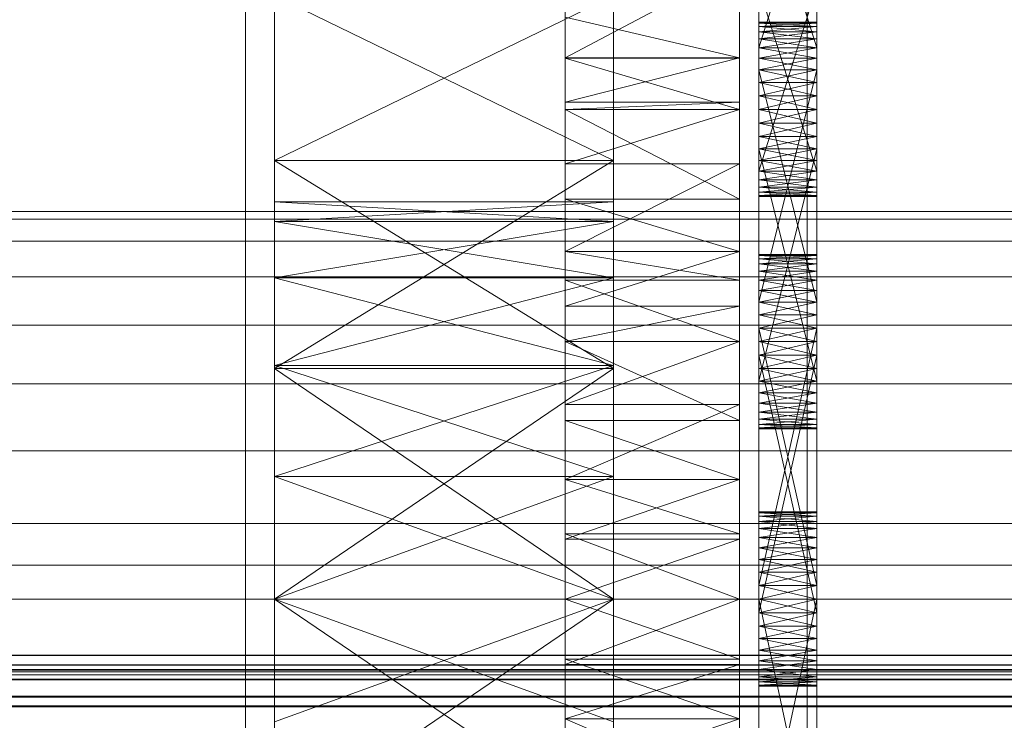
# Model space of a CAD drawing. Header units: millimetres. Extents: x -4395 to 65662, y -65530 to 6847.
# Tile 397 of 656: x 1374 to 1475, y -34366 to -34294. Entities that reach past the tile are written whole.
import ezdxf

# ---------------------------------------------------------------- set-up
doc = ezdxf.new("R2010")
doc.units = ezdxf.units.MM
for name, color, linetype, lineweight in [('COTAS_O', 1, 'Continuous', 0), ('frontal_C03', 7, 'Continuous', 0), ('frontal_secador', 7, 'Continuous', 0), ('frontal_tolva', 7, 'Continuous', 0)]:
    doc.layers.add(name, color=color, linetype=linetype, lineweight=lineweight)
doc.dimstyles.new('R19_100', dxfattribs={"dimtxt": 250, "dimasz": 150, "dimexe": 150, "dimexo": 80, "dimgap": 100, "dimtad": 1, "dimtih": 1, "dimtoh": 1, "dimdsep": 46, "dimcen": 0.09, "dimadec": 0, "dimazin": 0, "dimtfac": 1, "dimtdec": 4, "dimtofl": 0, "dimtmove": 0, "dimatfit": 3, "dimfxl": 1, "dimtolj": 1, "dimtzin": 0, "dimarcsym": 0})

# ---------------------------------------------------------------- blocks, each defined once
blk = doc.blocks.new('DIM_R33_43')
at = {"layer": 'COTAS_O'}
for p, q in [((-1725, -33700), (-1575, -33655)), ((1725, -33700), (1575, -33655)), ((-1725, -34400), (-1725, -33700)), ((-1725, -33700), (1725, -33700)), ((-1725, -33700), (-1575, -33745)), ((1725, -33700), (1575, -33745)), ((1725, -34400), (1725, -33700))]:
    blk.add_line(p, q, dxfattribs=at)
blk.add_text('3450 O', height=250, dxfattribs=at).set_placement((0, -33600))

msp = doc.modelspace()

# ---------------------------------------------------------------- linework, layer by layer
at = {"layer": 'frontal_C03'}
for p, q in [((1455, -35237.853), (1455, -32581.274)), ((1455, -32585.202), (1455, -35241.781)), ((1455, -35724.97), (1455, -33068.391)), ((1455, -33072.319), (1455, -35728.898)), ((1516, -34359.306), (-1476, -34359.306)), ((1516, -34359.333), (-1476, -34359.333)), ((1516, -34360.297), (-1476, -34360.297)), ((1516, -34360.323), (-1476, -34360.323)), ((1516, -34360.775), (-1476, -34360.775)), ((1516, -34360.85), (-1476, -34360.85)), ((1516, -34361.765), (-1476, -34361.765)), ((1516, -34361.841), (-1476, -34361.841)), ((1516, -34363.515), (-1476, -34363.515)), ((1516, -34363.628), (-1476, -34363.628)), ((1516, -34364.505), (-1476, -34364.505)), ((1516, -34364.619), (-1476, -34364.619))]:
    msp.add_line(p, q, dxfattribs=at)
at = {"layer": 'frontal_secador'}
for p, q in [((1400, -36000), (1400, -33000)), ((1397, -35940), (1397, -33075)), ((1400, -36000), (1400, -33075)), ((1400, -34600), (1400, -33075)), ((1400, -35940), (1400, -33075)), ((1400, -34650), (1400, -33075)), ((1400, -36000), (1400, -33250)), ((1430, -34297.639), (1430, -34275.473)), ((1448, -34275.473), (1448, -34297.639)), ((1450, -34274.925), (1450, -34298.865)), ((1456, -34298.865), (1456, -34274.925)), ((1450, -34297.66), (1450, -34275.906)), ((1450, -34302.95), (1450, -34275.906)), ((1450, -34311.51), (1450, -34275.906)), ((1450, -34276.643), (1450, -34296.587)), ((1450, -34276.643), (1450, -34298.865)), ((1456, -34275.906), (1456, -34297.66)), ((1456, -34275.906), (1456, -34302.95)), ((1456, -34275.906), (1456, -34311.51)), ((1456, -34296.587), (1456, -34276.643)), ((1456, -34298.865), (1456, -34276.643)), ((1450, -34296.587), (1450, -34277.561)), ((1456, -34296.587), (1450, -34277.561)), ((1450, -34297.66), (1450, -34277.561)), ((1456, -34277.561), (1450, -34296.587)), ((1456, -34277.561), (1456, -34296.587)), ((1456, -34277.561), (1456, -34297.66)), ((1400, -34280.269), (1400, -34308.24)), ((1400, -34353.5), (1400, -34280.269)), ((1400, -34320.33), (1400, -34280.269)), ((1400, -34314.507), (1400, -34280.269)), ((1400, -34312.5), (1400, -34280.269)), ((1435, -34308.24), (1435, -34280.269)), ((1435, -34280.269), (1435, -34353.5)), ((1435, -34280.269), (1435, -34320.33)), ((1435, -34280.269), (1435, -34314.507)), ((1435, -34280.269), (1435, -34312.5)), ((1450, -34310.969), (1450, -34281.143)), ((1450, -34281.143), (1450, -34298.865)), ((1456, -34281.143), (1456, -34310.969)), ((1456, -34298.865), (1456, -34281.143)), ((1430, -34283.11), (1430, -34297.639)), ((1430, -34283.11), (1430, -34317.635)), ((1430, -34283.11), (1430, -34365.858)), ((1448, -34297.639), (1448, -34283.11)), ((1448, -34317.635), (1448, -34283.11)), ((1448, -34365.858), (1448, -34283.11)), ((1430, -34297.639), (1430, -34286.141)), ((1448, -34286.141), (1448, -34297.639)), ((1450, -34310.969), (1450, -34286.706)), ((1456, -34286.706), (1456, -34310.969)), ((1430, -34288.105), (1430, -34297.639)), ((1448, -34288.105), (1430, -34297.639)), ((1448, -34297.639), (1448, -34288.105)), ((1450, -34288.01), (1450, -34310.232)), ((1450, -34288.01), (1450, -34311.51)), ((1456, -34310.232), (1456, -34288.01)), ((1456, -34311.51), (1456, -34288.01)), ((1450, -34309.314), (1450, -34289.215)), ((1450, -34310.969), (1450, -34289.215)), ((1456, -34289.215), (1456, -34309.314)), ((1456, -34289.215), (1456, -34310.969)), ((1450, -34290.288), (1450, -34309.314)), ((1456, -34290.288), (1450, -34309.314)), ((1450, -34290.288), (1450, -34310.232)), ((1456, -34309.314), (1450, -34290.288)), ((1456, -34309.314), (1456, -34290.288)), ((1456, -34310.232), (1456, -34290.288)), ((1400, -34308.24), (1400, -34291.206)), ((1435, -34308.24), (1400, -34291.206)), ((1435, -34291.206), (1400, -34308.24)), ((1435, -34291.206), (1435, -34308.24)), ((1430, -34297.639), (1430, -34293.428)), ((1448, -34297.639), (1430, -34293.428)), ((1448, -34293.428), (1448, -34297.639)), ((1450, -34293.95), (1450, -34294.391)), ((1450, -34294.061), (1450, -34293.95)), ((1456, -34294.061), (1450, -34293.95)), ((1456, -34293.95), (1450, -34293.95)), ((1456, -34293.95), (1450, -34294.061)), ((1450, -34294.391), (1450, -34294.061)), ((1456, -34294.391), (1450, -34294.061)), ((1456, -34294.061), (1450, -34294.061)), ((1456, -34294.061), (1450, -34294.391)), ((1450, -34294.061), (1450, -34294.931)), ((1450, -34296.587), (1450, -34294.061)), ((1456, -34294.391), (1456, -34293.95)), ((1456, -34293.95), (1456, -34294.061)), ((1456, -34294.061), (1456, -34294.391)), ((1456, -34294.931), (1456, -34294.061)), ((1456, -34294.061), (1456, -34296.587)), ((1450, -34294.391), (1450, -34295.669)), ((1450, -34294.931), (1450, -34294.391)), ((1450, -34294.391), (1450, -34297.66)), ((1450, -34294.391), (1450, -34325.517)), ((1456, -34294.931), (1450, -34294.391)), ((1456, -34294.391), (1450, -34294.391)), ((1456, -34294.391), (1450, -34294.931)), ((1450, -34295.669), (1450, -34294.931)), ((1456, -34295.669), (1450, -34294.931)), ((1456, -34294.931), (1450, -34294.931)), ((1456, -34294.931), (1450, -34295.669)), ((1450, -34294.931), (1450, -34296.587)), ((1450, -34294.931), (1450, -34298.865)), ((1450, -34294.931), (1450, -34304.358)), ((1456, -34295.669), (1456, -34294.391)), ((1456, -34294.391), (1456, -34294.931)), ((1456, -34297.66), (1456, -34294.391)), ((1456, -34325.517), (1456, -34294.391)), ((1456, -34294.931), (1456, -34295.669)), ((1456, -34296.587), (1456, -34294.931)), ((1456, -34298.865), (1456, -34294.931)), ((1456, -34304.358), (1456, -34294.931)), ((1450, -34295.669), (1450, -34297.66)), ((1450, -34296.587), (1450, -34295.669)), ((1456, -34296.587), (1450, -34295.669)), ((1456, -34295.669), (1450, -34295.669)), ((1456, -34295.669), (1450, -34296.587)), ((1456, -34297.66), (1456, -34295.669)), ((1456, -34295.669), (1456, -34296.587)), ((1450, -34297.66), (1450, -34296.587)), ((1456, -34297.66), (1450, -34296.587)), ((1456, -34296.587), (1450, -34296.587)), ((1456, -34296.587), (1450, -34297.66)), ((1450, -34296.587), (1450, -34298.865)), ((1450, -34324.143), (1450, -34296.587)), ((1450, -34329.706), (1450, -34296.587)), ((1450, -34296.587), (1450, -34304.358)), ((1450, -34335.925), (1450, -34296.587)), ((1456, -34296.587), (1456, -34297.66)), ((1456, -34298.865), (1456, -34296.587)), ((1456, -34296.587), (1456, -34324.143)), ((1456, -34296.587), (1456, -34329.706)), ((1456, -34304.358), (1456, -34296.587)), ((1456, -34296.587), (1456, -34335.925)), ((1430, -34297.639), (1430, -34312.223)), ((1430, -34297.639), (1430, -34317.635)), ((1430, -34297.639), (1430, -34302.194)), ((1430, -34341.142), (1430, -34297.639)), ((1430, -34389.365), (1430, -34297.639)), ((1430, -34297.639), (1430, -34365.858)), ((1430, -34431.527), (1430, -34297.639)), ((1448, -34297.647), (1430, -34297.639)), ((1448, -34297.639), (1430, -34297.639)), ((1448, -34297.639), (1430, -34302.194)), ((1430, -34297.647), (1430, -34312.223)), ((1430, -34302.95), (1430, -34297.647)), ((1448, -34302.95), (1430, -34297.647)), ((1448, -34297.647), (1430, -34297.647)), ((1448, -34312.223), (1448, -34297.639)), ((1448, -34317.635), (1448, -34297.639)), ((1448, -34302.194), (1448, -34297.639)), ((1448, -34297.639), (1448, -34341.142)), ((1448, -34297.639), (1448, -34389.365)), ((1448, -34365.858), (1448, -34297.639)), ((1448, -34297.639), (1448, -34431.527)), ((1448, -34312.223), (1448, -34297.647)), ((1448, -34297.647), (1448, -34302.95)), ((1450, -34297.66), (1450, -34322.839)), ((1450, -34298.865), (1450, -34297.66)), ((1450, -34300.169), (1450, -34297.66)), ((1450, -34297.66), (1450, -34325.517)), ((1450, -34302.95), (1450, -34297.66)), ((1450, -34333.288), (1450, -34297.66)), ((1456, -34298.865), (1450, -34297.66)), ((1456, -34297.66), (1450, -34297.66)), ((1456, -34297.66), (1450, -34298.865)), ((1456, -34322.839), (1456, -34297.66)), ((1456, -34297.66), (1456, -34298.865)), ((1456, -34297.66), (1456, -34300.169)), ((1456, -34325.517), (1456, -34297.66)), ((1456, -34297.66), (1456, -34302.95)), ((1456, -34297.66), (1456, -34333.288)), ((1450, -34322.839), (1450, -34298.865)), ((1450, -34298.865), (1450, -34300.169)), ((1456, -34322.839), (1450, -34298.865)), ((1456, -34298.865), (1450, -34298.865)), ((1456, -34298.865), (1450, -34300.169)), ((1450, -34298.865), (1450, -34301.543)), ((1450, -34298.865), (1450, -34304.358)), ((1450, -34298.865), (1450, -34309.314)), ((1450, -34298.865), (1450, -34310.969)), ((1456, -34300.169), (1450, -34298.865)), ((1450, -34324.143), (1450, -34298.865)), ((1456, -34298.865), (1450, -34322.839)), ((1456, -34298.865), (1456, -34322.839)), ((1456, -34300.169), (1456, -34298.865)), ((1456, -34301.543), (1456, -34298.865)), ((1456, -34304.358), (1456, -34298.865)), ((1456, -34309.314), (1456, -34298.865)), ((1456, -34310.969), (1456, -34298.865)), ((1456, -34298.865), (1456, -34324.143)), ((1450, -34302.95), (1450, -34300.169)), ((1450, -34300.169), (1450, -34301.543)), ((1456, -34300.169), (1450, -34300.169)), ((1456, -34300.169), (1450, -34301.543)), ((1456, -34301.543), (1450, -34300.169)), ((1456, -34300.169), (1456, -34302.95)), ((1456, -34301.543), (1456, -34300.169)), ((1430, -34308.565), (1430, -34302.194)), ((1430, -34302.194), (1430, -34302.95)), ((1430, -34317.635), (1430, -34302.194)), ((1448, -34302.194), (1430, -34302.194)), ((1448, -34302.194), (1430, -34302.95)), ((1448, -34302.194), (1448, -34308.565)), ((1448, -34302.95), (1448, -34302.194)), ((1448, -34302.194), (1448, -34317.635)), ((1450, -34301.543), (1450, -34302.95)), ((1456, -34301.543), (1450, -34301.543)), ((1456, -34301.543), (1450, -34302.95)), ((1450, -34301.543), (1450, -34304.358)), ((1456, -34302.95), (1450, -34301.543)), ((1456, -34302.95), (1456, -34301.543)), ((1456, -34304.358), (1456, -34301.543)), ((1430, -34312.223), (1430, -34302.95)), ((1430, -34302.95), (1430, -34308.565)), ((1448, -34312.223), (1430, -34302.95)), ((1448, -34302.95), (1430, -34302.95)), ((1448, -34302.95), (1430, -34308.565)), ((1448, -34302.95), (1448, -34312.223)), ((1448, -34308.565), (1448, -34302.95)), ((1450, -34305.732), (1450, -34302.95)), ((1450, -34302.95), (1450, -34304.358)), ((1450, -34333.288), (1450, -34302.95)), ((1456, -34302.95), (1450, -34302.95)), ((1456, -34302.95), (1450, -34304.358)), ((1456, -34304.358), (1450, -34302.95)), ((1450, -34308.24), (1450, -34302.95)), ((1450, -34311.51), (1450, -34302.95)), ((1456, -34302.95), (1456, -34305.732)), ((1456, -34304.358), (1456, -34302.95)), ((1456, -34302.95), (1456, -34333.288)), ((1456, -34302.95), (1456, -34308.24)), ((1456, -34302.95), (1456, -34311.51)), ((1450, -34304.358), (1450, -34305.732)), ((1456, -34304.358), (1450, -34304.358)), ((1456, -34304.358), (1450, -34305.732)), ((1450, -34304.358), (1450, -34307.036)), ((1450, -34304.358), (1450, -34309.314)), ((1456, -34305.732), (1450, -34304.358)), ((1450, -34304.358), (1450, -34332.215)), ((1450, -34304.358), (1450, -34334.206)), ((1450, -34304.358), (1450, -34335.925)), ((1456, -34305.732), (1456, -34304.358)), ((1456, -34307.036), (1456, -34304.358)), ((1456, -34309.314), (1456, -34304.358)), ((1456, -34332.215), (1456, -34304.358)), ((1456, -34334.206), (1456, -34304.358)), ((1456, -34335.925), (1456, -34304.358)), ((1450, -34331.01), (1450, -34305.732)), ((1450, -34305.732), (1450, -34307.036)), ((1450, -34333.288), (1450, -34305.732)), ((1456, -34305.732), (1450, -34305.732)), ((1456, -34305.732), (1450, -34307.036)), ((1456, -34307.036), (1450, -34305.732)), ((1450, -34308.24), (1450, -34305.732)), ((1456, -34305.732), (1456, -34331.01)), ((1456, -34307.036), (1456, -34305.732)), ((1456, -34305.732), (1456, -34333.288)), ((1456, -34305.732), (1456, -34308.24)), ((1450, -34307.036), (1450, -34331.01)), ((1456, -34307.036), (1450, -34307.036)), ((1456, -34307.036), (1450, -34331.01)), ((1450, -34307.036), (1450, -34309.314)), ((1450, -34308.24), (1450, -34307.036)), ((1456, -34308.24), (1450, -34307.036)), ((1456, -34307.036), (1450, -34308.24)), ((1450, -34307.036), (1450, -34332.215)), ((1456, -34331.01), (1450, -34307.036)), ((1456, -34331.01), (1456, -34307.036)), ((1456, -34309.314), (1456, -34307.036)), ((1456, -34307.036), (1456, -34308.24)), ((1456, -34332.215), (1456, -34307.036)), ((1400, -34308.24), (1400, -34353.5)), ((1400, -34329.706), (1400, -34308.24)), ((1400, -34308.24), (1400, -34398.76)), ((1400, -34312.5), (1400, -34308.24)), ((1400, -34314.507), (1400, -34308.24)), ((1400, -34320.33), (1400, -34308.24)), ((1400, -34329.401), (1400, -34308.24)), ((1400, -34340.83), (1400, -34308.24)), ((1435, -34329.706), (1400, -34308.24)), ((1435, -34308.24), (1400, -34308.24)), ((1435, -34308.24), (1400, -34329.706)), ((1435, -34353.5), (1435, -34308.24)), ((1435, -34308.24), (1435, -34329.706)), ((1435, -34398.76), (1435, -34308.24)), ((1435, -34308.24), (1435, -34312.5)), ((1435, -34308.24), (1435, -34314.507)), ((1435, -34308.24), (1435, -34320.33)), ((1435, -34308.24), (1435, -34329.401)), ((1435, -34308.24), (1435, -34340.83)), ((1450, -34309.314), (1450, -34308.24)), ((1456, -34309.314), (1450, -34308.24)), ((1456, -34308.24), (1450, -34308.24)), ((1450, -34310.232), (1450, -34308.24)), ((1450, -34311.51), (1450, -34308.24)), ((1456, -34308.24), (1450, -34309.314)), ((1456, -34308.24), (1456, -34309.314)), ((1456, -34308.24), (1456, -34310.232)), ((1456, -34308.24), (1456, -34311.51)), ((1430, -34308.565), (1430, -34317.635)), ((1448, -34308.565), (1430, -34308.565)), ((1448, -34308.565), (1430, -34317.635)), ((1448, -34317.635), (1448, -34308.565)), ((1450, -34310.969), (1450, -34309.314)), ((1450, -34309.314), (1450, -34310.232)), ((1450, -34309.314), (1450, -34311.84)), ((1450, -34309.314), (1456, -34309.314)), ((1456, -34309.314), (1450, -34310.232)), ((1456, -34310.232), (1450, -34309.314)), ((1456, -34309.314), (1456, -34310.969)), ((1456, -34310.232), (1456, -34309.314)), ((1456, -34311.84), (1456, -34309.314)), ((1450, -34310.232), (1450, -34310.969)), ((1456, -34310.232), (1450, -34310.232)), ((1456, -34310.232), (1450, -34310.969)), ((1456, -34310.969), (1450, -34310.232)), ((1450, -34311.51), (1450, -34310.232)), ((1456, -34310.969), (1456, -34310.232)), ((1456, -34310.232), (1456, -34311.51)), ((1450, -34311.84), (1450, -34310.969)), ((1450, -34310.969), (1450, -34311.51)), ((1456, -34310.969), (1450, -34310.969)), ((1456, -34310.969), (1450, -34311.51)), ((1456, -34311.51), (1450, -34310.969)), ((1456, -34310.969), (1456, -34311.84)), ((1456, -34311.51), (1456, -34310.969)), ((1430, -34317.635), (1430, -34312.223)), ((1448, -34317.635), (1430, -34312.223)), ((1448, -34312.223), (1430, -34312.223)), ((1448, -34312.223), (1448, -34317.635)), ((1450, -34311.51), (1450, -34311.84)), ((1456, -34311.51), (1450, -34311.51)), ((1456, -34311.51), (1450, -34311.84)), ((1456, -34311.84), (1450, -34311.51)), ((1450, -34311.95), (1450, -34311.51)), ((1450, -34311.84), (1450, -34311.95)), ((1456, -34311.84), (1450, -34311.84)), ((1456, -34311.84), (1450, -34311.95)), ((1456, -34311.95), (1450, -34311.84)), ((1456, -34311.95), (1450, -34311.95)), ((1456, -34311.84), (1456, -34311.51)), ((1456, -34311.51), (1456, -34311.95)), ((1456, -34311.84), (1456, -34311.95)), ((1400, -34314.507), (1400, -34312.5)), ((1435, -34314.507), (1400, -34312.5)), ((1435, -34312.5), (1400, -34312.5)), ((1435, -34312.5), (1400, -34314.507)), ((1435, -34312.5), (1435, -34314.507)), ((1480, -34313.5), (1325, -34313.5)), ((1430, -34313.5), (1325, -34313.5)), ((1480, -34314.269), (1325, -34314.269)), ((1430, -34314.269), (1325, -34314.269)), ((1430, -34314.269), (1430, -34313.5)), ((1430, -34316.545), (1430, -34314.269)), ((1400, -34320.33), (1400, -34314.507)), ((1435, -34320.33), (1400, -34314.507)), ((1435, -34314.507), (1400, -34314.507)), ((1435, -34314.507), (1400, -34320.33)), ((1435, -34314.507), (1435, -34320.33)), ((1480, -34316.545), (1325, -34316.545)), ((1430, -34316.545), (1325, -34316.545)), ((1430, -34320.241), (1430, -34316.545)), ((1430, -34317.635), (1430, -34335.058)), ((1430, -34320.589), (1430, -34317.635)), ((1430, -34317.635), (1430, -34341.142)), ((1430, -34317.635), (1430, -34323.268)), ((1430, -34317.635), (1430, -34365.858)), ((1448, -34320.589), (1430, -34317.635)), ((1448, -34317.635), (1430, -34317.635)), ((1448, -34317.635), (1430, -34323.268)), ((1448, -34335.058), (1448, -34317.635)), ((1448, -34317.635), (1448, -34320.589)), ((1448, -34341.142), (1448, -34317.635)), ((1448, -34323.268), (1448, -34317.635)), ((1448, -34365.858), (1448, -34317.635)), ((1450, -34317.925), (1450, -34318.365)), ((1450, -34318.035), (1450, -34317.925)), ((1450, -34317.925), (1450, -34319.643)), ((1456, -34318.035), (1450, -34317.925)), ((1456, -34317.925), (1450, -34317.925)), ((1456, -34317.925), (1450, -34318.035)), ((1450, -34318.365), (1450, -34318.035)), ((1456, -34318.365), (1450, -34318.035)), ((1456, -34318.035), (1450, -34318.035)), ((1456, -34318.035), (1450, -34318.365)), ((1450, -34318.035), (1450, -34318.906)), ((1450, -34318.035), (1450, -34320.561)), ((1450, -34318.035), (1450, -34325.517)), ((1450, -34322.839), (1450, -34318.035)), ((1450, -34318.365), (1450, -34319.643)), ((1450, -34318.906), (1450, -34318.365)), ((1456, -34318.906), (1450, -34318.365)), ((1456, -34318.365), (1450, -34318.365)), ((1456, -34318.365), (1450, -34318.906)), ((1456, -34318.365), (1456, -34317.925)), ((1456, -34317.925), (1456, -34318.035)), ((1456, -34319.643), (1456, -34317.925)), ((1456, -34318.035), (1456, -34318.365)), ((1456, -34318.906), (1456, -34318.035)), ((1456, -34320.561), (1456, -34318.035)), ((1456, -34325.517), (1456, -34318.035)), ((1456, -34318.035), (1456, -34322.839)), ((1456, -34319.643), (1456, -34318.365)), ((1456, -34318.365), (1456, -34318.906)), ((1450, -34319.643), (1450, -34318.906)), ((1456, -34319.643), (1450, -34318.906)), ((1456, -34318.906), (1450, -34318.906)), ((1456, -34318.906), (1450, -34319.643)), ((1450, -34318.906), (1450, -34320.561)), ((1450, -34322.839), (1450, -34318.906)), ((1456, -34318.906), (1456, -34319.643)), ((1456, -34320.561), (1456, -34318.906)), ((1456, -34318.906), (1456, -34322.839)), ((1480, -34320.241), (1325, -34320.241)), ((1430, -34320.241), (1325, -34320.241)), ((1400, -34320.33), (1400, -34353.5)), ((1400, -34329.401), (1400, -34320.33)), ((1435, -34329.401), (1400, -34320.33)), ((1435, -34320.33), (1400, -34320.33)), ((1435, -34320.33), (1400, -34329.401)), ((1430, -34325.216), (1430, -34320.241)), ((1435, -34353.5), (1435, -34320.33)), ((1435, -34320.33), (1435, -34329.401)), ((1450, -34319.643), (1450, -34321.635)), ((1450, -34320.561), (1450, -34319.643)), ((1450, -34319.643), (1450, -34324.143)), ((1450, -34319.643), (1450, -34354.908)), ((1450, -34357.586), (1450, -34319.643)), ((1456, -34320.561), (1450, -34319.643)), ((1456, -34319.643), (1450, -34319.643)), ((1456, -34319.643), (1450, -34320.561)), ((1456, -34321.635), (1456, -34319.643)), ((1456, -34319.643), (1456, -34320.561)), ((1456, -34324.143), (1456, -34319.643)), ((1456, -34354.908), (1456, -34319.643)), ((1456, -34319.643), (1456, -34357.586)), ((1430, -34320.589), (1430, -34335.058)), ((1430, -34326.925), (1430, -34320.589)), ((1448, -34326.925), (1430, -34320.589)), ((1448, -34320.589), (1430, -34320.589)), ((1448, -34335.058), (1448, -34320.589)), ((1448, -34320.589), (1448, -34326.925)), ((1450, -34321.635), (1450, -34320.561)), ((1456, -34321.635), (1450, -34320.561)), ((1456, -34320.561), (1450, -34320.561)), ((1456, -34320.561), (1450, -34321.635)), ((1450, -34320.561), (1450, -34322.839)), ((1450, -34320.561), (1450, -34325.517)), ((1456, -34320.561), (1456, -34321.635)), ((1456, -34322.839), (1456, -34320.561)), ((1456, -34325.517), (1456, -34320.561)), ((1450, -34321.635), (1450, -34324.143)), ((1450, -34322.839), (1450, -34321.635)), ((1456, -34322.839), (1450, -34321.635)), ((1456, -34321.635), (1450, -34321.635)), ((1456, -34321.635), (1450, -34322.839)), ((1456, -34324.143), (1456, -34321.635)), ((1456, -34321.635), (1456, -34322.839)), ((1430, -34333.424), (1430, -34323.268)), ((1430, -34323.268), (1430, -34326.925)), ((1430, -34341.142), (1430, -34323.268)), ((1448, -34323.268), (1430, -34323.268)), ((1448, -34323.268), (1430, -34326.925)), ((1448, -34323.268), (1448, -34333.424)), ((1448, -34326.925), (1448, -34323.268)), ((1448, -34323.268), (1448, -34341.142)), ((1450, -34324.143), (1450, -34322.839)), ((1456, -34324.143), (1450, -34322.839)), ((1456, -34322.839), (1450, -34322.839)), ((1456, -34322.839), (1450, -34324.143)), ((1450, -34322.839), (1450, -34325.517)), ((1450, -34353.5), (1450, -34322.839)), ((1450, -34358.79), (1450, -34322.839)), ((1450, -34362.059), (1450, -34322.839)), ((1456, -34322.839), (1456, -34324.143)), ((1456, -34325.517), (1456, -34322.839)), ((1456, -34322.839), (1456, -34353.5)), ((1456, -34322.839), (1456, -34358.79)), ((1456, -34322.839), (1456, -34362.059)), ((1450, -34324.143), (1450, -34352.092)), ((1450, -34325.517), (1450, -34324.143)), ((1450, -34326.925), (1450, -34324.143)), ((1450, -34324.143), (1450, -34354.908)), ((1450, -34357.586), (1450, -34324.143)), ((1456, -34325.517), (1450, -34324.143)), ((1456, -34324.143), (1450, -34324.143)), ((1456, -34324.143), (1450, -34325.517)), ((1450, -34329.706), (1450, -34324.143)), ((1456, -34352.092), (1456, -34324.143)), ((1456, -34324.143), (1456, -34325.517)), ((1456, -34324.143), (1456, -34326.925)), ((1456, -34354.908), (1456, -34324.143)), ((1456, -34324.143), (1456, -34357.586)), ((1456, -34324.143), (1456, -34329.706)), ((1480, -34325.216), (1325, -34325.216)), ((1430, -34325.216), (1325, -34325.216)), ((1430, -34331.277), (1430, -34325.216)), ((1450, -34352.092), (1450, -34325.517)), ((1450, -34325.517), (1450, -34326.925)), ((1456, -34352.092), (1450, -34325.517)), ((1456, -34325.517), (1450, -34325.517)), ((1456, -34325.517), (1450, -34326.925)), ((1450, -34325.517), (1450, -34328.332)), ((1450, -34325.517), (1450, -34331.01)), ((1450, -34325.517), (1450, -34334.944)), ((1450, -34325.517), (1450, -34333.288)), ((1456, -34326.925), (1450, -34325.517)), ((1450, -34353.5), (1450, -34325.517)), ((1450, -34325.517), (1450, -34356.281)), ((1450, -34325.517), (1450, -34358.79)), ((1450, -34325.517), (1450, -34362.059)), ((1456, -34325.517), (1450, -34352.092)), ((1456, -34325.517), (1456, -34352.092)), ((1456, -34326.925), (1456, -34325.517)), ((1456, -34328.332), (1456, -34325.517)), ((1456, -34331.01), (1456, -34325.517)), ((1456, -34334.944), (1456, -34325.517)), ((1456, -34333.288), (1456, -34325.517)), ((1456, -34325.517), (1456, -34353.5)), ((1456, -34356.281), (1456, -34325.517)), ((1456, -34358.79), (1456, -34325.517)), ((1456, -34362.059), (1456, -34325.517)), ((1430, -34335.058), (1430, -34326.925)), ((1430, -34326.925), (1430, -34333.424)), ((1448, -34335.058), (1430, -34326.925)), ((1448, -34326.925), (1430, -34326.925)), ((1448, -34326.925), (1430, -34333.424)), ((1448, -34326.925), (1448, -34335.058)), ((1448, -34333.424), (1448, -34326.925)), ((1450, -34354.908), (1450, -34326.925)), ((1450, -34326.925), (1450, -34328.332)), ((1450, -34357.586), (1450, -34326.925)), ((1456, -34326.925), (1450, -34326.925)), ((1456, -34326.925), (1450, -34328.332)), ((1456, -34328.332), (1450, -34326.925)), ((1450, -34329.706), (1450, -34326.925)), ((1456, -34326.925), (1456, -34354.908)), ((1456, -34328.332), (1456, -34326.925)), ((1456, -34326.925), (1456, -34357.586)), ((1456, -34326.925), (1456, -34329.706)), ((1450, -34328.332), (1450, -34354.908)), ((1456, -34328.332), (1450, -34328.332)), ((1456, -34328.332), (1450, -34354.908)), ((1450, -34328.332), (1450, -34331.01)), ((1450, -34329.706), (1450, -34328.332)), ((1456, -34329.706), (1450, -34328.332)), ((1456, -34328.332), (1450, -34329.706)), ((1450, -34328.332), (1450, -34356.281)), ((1456, -34354.908), (1450, -34328.332)), ((1456, -34354.908), (1456, -34328.332)), ((1456, -34331.01), (1456, -34328.332)), ((1456, -34328.332), (1456, -34329.706)), ((1456, -34356.281), (1456, -34328.332)), ((1400, -34329.401), (1400, -34353.5)), ((1400, -34340.83), (1400, -34329.401)), ((1435, -34340.83), (1400, -34329.401)), ((1435, -34329.401), (1400, -34329.401)), ((1435, -34329.401), (1400, -34340.83)), ((1435, -34353.5), (1435, -34329.401)), ((1435, -34329.401), (1435, -34340.83)), ((1400, -34353.5), (1400, -34329.706)), ((1435, -34353.5), (1400, -34329.706)), ((1435, -34329.706), (1400, -34329.706)), ((1435, -34329.706), (1400, -34353.5)), ((1435, -34329.706), (1435, -34353.5)), ((1450, -34331.01), (1450, -34329.706)), ((1456, -34331.01), (1450, -34329.706)), ((1456, -34329.706), (1450, -34329.706)), ((1450, -34332.215), (1450, -34329.706)), ((1450, -34334.206), (1450, -34329.706)), ((1450, -34335.925), (1450, -34329.706)), ((1456, -34329.706), (1450, -34331.01)), ((1456, -34329.706), (1456, -34331.01)), ((1456, -34329.706), (1456, -34332.215)), ((1456, -34329.706), (1456, -34334.206)), ((1456, -34329.706), (1456, -34335.925)), ((1480, -34331.277), (1325, -34331.277)), ((1430, -34331.277), (1325, -34331.277)), ((1430, -34338.193), (1430, -34331.277)), ((1450, -34333.288), (1450, -34331.01)), ((1450, -34331.01), (1450, -34332.215)), ((1450, -34331.01), (1450, -34334.944)), ((1450, -34331.01), (1456, -34331.01)), ((1456, -34331.01), (1450, -34332.215)), ((1456, -34332.215), (1450, -34331.01)), ((1456, -34331.01), (1456, -34333.288)), ((1456, -34332.215), (1456, -34331.01)), ((1456, -34334.944), (1456, -34331.01)), ((1450, -34332.215), (1450, -34333.288)), ((1456, -34332.215), (1450, -34332.215)), ((1456, -34332.215), (1450, -34333.288)), ((1456, -34333.288), (1450, -34332.215)), ((1450, -34334.206), (1450, -34332.215)), ((1456, -34333.288), (1456, -34332.215)), ((1456, -34332.215), (1456, -34334.206)), ((1430, -34333.424), (1430, -34341.142)), ((1448, -34333.424), (1430, -34333.424)), ((1448, -34333.424), (1430, -34341.142)), ((1448, -34341.142), (1448, -34333.424)), ((1450, -34334.944), (1450, -34333.288)), ((1450, -34333.288), (1450, -34334.206)), ((1450, -34335.814), (1450, -34333.288)), ((1456, -34333.288), (1450, -34333.288)), ((1456, -34333.288), (1450, -34334.206)), ((1456, -34334.206), (1450, -34333.288)), ((1456, -34333.288), (1456, -34334.944)), ((1456, -34334.206), (1456, -34333.288)), ((1456, -34333.288), (1456, -34335.814)), ((1450, -34334.206), (1450, -34334.944)), ((1456, -34334.206), (1450, -34334.206)), ((1456, -34334.206), (1450, -34334.944)), ((1456, -34334.944), (1450, -34334.206)), ((1450, -34335.484), (1450, -34334.206)), ((1450, -34335.925), (1450, -34334.206)), ((1456, -34334.944), (1456, -34334.206)), ((1456, -34334.206), (1456, -34335.484)), ((1456, -34334.206), (1456, -34335.925)), ((1430, -34341.142), (1430, -34335.058)), ((1448, -34341.142), (1430, -34335.058)), ((1448, -34335.058), (1430, -34335.058)), ((1448, -34335.058), (1448, -34341.142)), ((1450, -34335.814), (1450, -34334.944)), ((1450, -34334.944), (1450, -34335.484)), ((1456, -34334.944), (1450, -34334.944)), ((1456, -34334.944), (1450, -34335.484)), ((1456, -34335.484), (1450, -34334.944)), ((1450, -34335.484), (1450, -34335.814)), ((1456, -34335.484), (1450, -34335.484)), ((1456, -34335.484), (1450, -34335.814)), ((1456, -34335.814), (1450, -34335.484)), ((1450, -34335.925), (1450, -34335.484)), ((1456, -34334.944), (1456, -34335.814)), ((1456, -34335.484), (1456, -34334.944)), ((1456, -34335.814), (1456, -34335.484)), ((1456, -34335.484), (1456, -34335.925)), ((1450, -34335.814), (1450, -34335.925)), ((1456, -34335.814), (1450, -34335.814)), ((1456, -34335.814), (1450, -34335.925)), ((1456, -34335.925), (1450, -34335.814)), ((1456, -34335.925), (1450, -34335.925)), ((1456, -34335.814), (1456, -34335.925)), ((1480, -34338.193), (1325, -34338.193)), ((1430, -34338.193), (1325, -34338.193)), ((1430, -34345.696), (1430, -34338.193)), ((1400, -34340.83), (1400, -34353.5)), ((1400, -34340.83), (1400, -34398.76)), ((1435, -34353.5), (1400, -34340.83)), ((1435, -34340.83), (1400, -34340.83)), ((1435, -34340.83), (1400, -34353.5)), ((1435, -34353.5), (1435, -34340.83)), ((1435, -34398.76), (1435, -34340.83)), ((1430, -34341.142), (1430, -34359.698)), ((1430, -34346.753), (1430, -34341.142)), ((1430, -34341.142), (1430, -34365.858)), ((1430, -34341.142), (1430, -34347.302)), ((1430, -34389.365), (1430, -34341.142)), ((1448, -34346.753), (1430, -34341.142)), ((1448, -34341.142), (1430, -34341.142)), ((1448, -34341.142), (1430, -34347.302)), ((1448, -34359.698), (1448, -34341.142)), ((1448, -34341.142), (1448, -34346.753)), ((1448, -34365.858), (1448, -34341.142)), ((1448, -34347.302), (1448, -34341.142)), ((1448, -34341.142), (1448, -34389.365)), ((1450, -34344.611), (1450, -34344.5)), ((1456, -34344.611), (1450, -34344.5)), ((1456, -34344.5), (1450, -34344.5)), ((1456, -34344.5), (1450, -34344.611)), ((1450, -34344.611), (1450, -34345.481)), ((1450, -34344.941), (1450, -34344.611)), ((1450, -34344.611), (1450, -34347.136)), ((1456, -34344.941), (1450, -34344.611)), ((1456, -34344.611), (1450, -34344.611)), ((1456, -34344.611), (1450, -34344.941)), ((1450, -34345.481), (1450, -34344.941)), ((1456, -34345.481), (1450, -34344.941)), ((1456, -34344.941), (1450, -34344.941)), ((1456, -34344.941), (1450, -34345.481)), ((1456, -34344.611), (1456, -34344.5)), ((1456, -34345.481), (1456, -34344.611)), ((1456, -34344.611), (1456, -34344.941)), ((1456, -34347.136), (1456, -34344.611)), ((1456, -34344.941), (1456, -34345.481)), ((1480, -34345.696), (1325, -34345.696)), ((1430, -34345.696), (1325, -34345.696)), ((1430, -34353.5), (1430, -34345.696)), ((1450, -34345.481), (1450, -34347.136)), ((1450, -34346.219), (1450, -34345.481)), ((1450, -34349.414), (1450, -34345.481)), ((1450, -34384.281), (1450, -34345.481)), ((1456, -34346.219), (1450, -34345.481)), ((1456, -34345.481), (1450, -34345.481)), ((1456, -34345.481), (1450, -34346.219)), ((1456, -34347.136), (1456, -34345.481)), ((1456, -34345.481), (1456, -34346.219)), ((1456, -34345.481), (1456, -34349.414)), ((1456, -34345.481), (1456, -34384.281)), ((1430, -34346.753), (1430, -34359.698)), ((1430, -34353.5), (1430, -34346.753)), ((1448, -34353.5), (1430, -34346.753)), ((1448, -34346.753), (1430, -34346.753)), ((1448, -34359.698), (1448, -34346.753)), ((1448, -34346.753), (1448, -34353.5)), ((1450, -34347.136), (1450, -34346.219)), ((1456, -34347.136), (1450, -34346.219)), ((1456, -34346.219), (1450, -34346.219)), ((1456, -34346.219), (1450, -34347.136)), ((1456, -34346.219), (1456, -34347.136)), ((1430, -34360.247), (1430, -34347.302)), ((1430, -34347.302), (1430, -34353.5)), ((1430, -34365.858), (1430, -34347.302)), ((1448, -34347.302), (1430, -34347.302)), ((1448, -34347.302), (1430, -34353.5)), ((1448, -34347.302), (1448, -34360.247)), ((1448, -34353.5), (1448, -34347.302)), ((1448, -34347.302), (1448, -34365.858)), ((1450, -34347.136), (1450, -34349.414)), ((1450, -34348.21), (1450, -34347.136)), ((1450, -34347.136), (1450, -34352.092)), ((1450, -34347.136), (1450, -34384.281)), ((1456, -34348.21), (1450, -34347.136)), ((1456, -34347.136), (1450, -34347.136)), ((1456, -34347.136), (1450, -34348.21)), ((1456, -34349.414), (1456, -34347.136)), ((1456, -34347.136), (1456, -34348.21)), ((1456, -34352.092), (1456, -34347.136)), ((1456, -34384.281), (1456, -34347.136)), ((1450, -34349.414), (1450, -34348.21)), ((1456, -34349.414), (1450, -34348.21)), ((1456, -34348.21), (1450, -34348.21)), ((1456, -34348.21), (1450, -34349.414)), ((1456, -34348.21), (1456, -34349.414)), ((1450, -34349.414), (1450, -34352.092)), ((1450, -34350.719), (1450, -34349.414)), ((1450, -34384.281), (1450, -34349.414)), ((1456, -34350.719), (1450, -34349.414)), ((1456, -34349.414), (1450, -34349.414)), ((1456, -34349.414), (1450, -34350.719)), ((1456, -34352.092), (1456, -34349.414)), ((1456, -34349.414), (1456, -34350.719)), ((1456, -34349.414), (1456, -34384.281)), ((1450, -34352.092), (1450, -34350.719)), ((1456, -34352.092), (1450, -34350.719)), ((1456, -34350.719), (1450, -34350.719)), ((1456, -34350.719), (1450, -34352.092)), ((1456, -34350.719), (1456, -34352.092)), ((1450, -34381.5), (1450, -34352.092)), ((1450, -34352.092), (1450, -34353.5)), ((1450, -34384.281), (1450, -34352.092)), ((1456, -34353.5), (1450, -34352.092)), ((1456, -34352.092), (1450, -34352.092)), ((1456, -34352.092), (1450, -34353.5)), ((1450, -34352.092), (1450, -34354.908)), ((1456, -34352.092), (1456, -34381.5)), ((1456, -34353.5), (1456, -34352.092)), ((1456, -34352.092), (1456, -34384.281)), ((1456, -34354.908), (1456, -34352.092)), ((1325, -34353.5), (1480, -34353.5)), ((1325, -34353.5), (1430, -34353.5)), ((1400, -34353.5), (1400, -34366.17)), ((1400, -34398.76), (1400, -34353.5)), ((1400, -34353.5), (1400, -34377.294)), ((1400, -34353.5), (1400, -34377.599)), ((1400, -34426.731), (1400, -34353.5)), ((1400, -34353.5), (1400, -34386.67)), ((1400, -34353.5), (1435, -34353.5)), ((1435, -34353.5), (1400, -34377.294)), ((1435, -34377.294), (1400, -34353.5)), ((1435, -34353.5), (1400, -34366.17)), ((1435, -34366.17), (1400, -34353.5)), ((1430, -34361.304), (1430, -34353.5)), ((1430, -34359.698), (1430, -34353.5)), ((1430, -34353.5), (1430, -34360.247)), ((1430, -34353.5), (1448, -34353.5)), ((1448, -34353.5), (1430, -34360.247)), ((1448, -34359.698), (1430, -34353.5)), ((1435, -34366.17), (1435, -34353.5)), ((1435, -34353.5), (1435, -34398.76)), ((1435, -34377.294), (1435, -34353.5)), ((1435, -34377.599), (1435, -34353.5)), ((1435, -34353.5), (1435, -34426.731)), ((1435, -34386.67), (1435, -34353.5)), ((1448, -34353.5), (1448, -34359.698)), ((1448, -34360.247), (1448, -34353.5)), ((1450, -34353.5), (1450, -34381.5)), ((1456, -34381.5), (1450, -34353.5)), ((1456, -34353.5), (1450, -34353.5)), ((1456, -34353.5), (1450, -34381.5)), ((1450, -34354.908), (1450, -34353.5)), ((1456, -34354.908), (1450, -34353.5)), ((1450, -34356.281), (1450, -34353.5)), ((1450, -34358.79), (1450, -34353.5)), ((1456, -34353.5), (1450, -34354.908)), ((1456, -34381.5), (1456, -34353.5)), ((1456, -34353.5), (1456, -34354.908)), ((1456, -34353.5), (1456, -34356.281)), ((1456, -34353.5), (1456, -34358.79)), ((1450, -34357.586), (1450, -34354.908)), ((1450, -34354.908), (1450, -34356.281)), ((1450, -34354.908), (1450, -34359.864)), ((1450, -34354.908), (1450, -34362.389)), ((1450, -34354.908), (1456, -34354.908)), ((1456, -34354.908), (1450, -34356.281)), ((1456, -34356.281), (1450, -34354.908)), ((1456, -34354.908), (1456, -34357.586)), ((1456, -34356.281), (1456, -34354.908)), ((1456, -34359.864), (1456, -34354.908)), ((1456, -34362.389), (1456, -34354.908)), ((1450, -34356.281), (1450, -34357.586)), ((1456, -34356.281), (1450, -34356.281)), ((1456, -34356.281), (1450, -34357.586)), ((1456, -34357.586), (1450, -34356.281)), ((1450, -34358.79), (1450, -34356.281)), ((1456, -34357.586), (1456, -34356.281)), ((1456, -34356.281), (1456, -34358.79)), ((1450, -34359.864), (1450, -34357.586)), ((1450, -34357.586), (1450, -34358.79)), ((1450, -34361.519), (1450, -34357.586)), ((1450, -34362.389), (1450, -34357.586)), ((1456, -34357.586), (1450, -34357.586)), ((1456, -34357.586), (1450, -34358.79)), ((1456, -34358.79), (1450, -34357.586)), ((1456, -34357.586), (1456, -34359.864)), ((1456, -34358.79), (1456, -34357.586)), ((1456, -34357.586), (1456, -34361.519)), ((1456, -34357.586), (1456, -34362.389)), ((1450, -34358.79), (1450, -34359.864)), ((1456, -34358.79), (1450, -34358.79)), ((1456, -34358.79), (1450, -34359.864)), ((1456, -34359.864), (1450, -34358.79)), ((1450, -34360.781), (1450, -34358.79)), ((1450, -34362.059), (1450, -34358.79)), ((1456, -34359.864), (1456, -34358.79)), ((1456, -34358.79), (1456, -34360.781)), ((1456, -34358.79), (1456, -34362.059)), ((1430, -34365.858), (1430, -34359.698)), ((1448, -34365.858), (1430, -34359.698)), ((1448, -34359.698), (1430, -34359.698)), ((1448, -34359.698), (1448, -34365.858)), ((1450, -34361.519), (1450, -34359.864)), ((1450, -34359.864), (1450, -34360.781)), ((1450, -34359.864), (1450, -34362.389)), ((1456, -34359.864), (1450, -34359.864)), ((1456, -34359.864), (1450, -34360.781)), ((1456, -34360.781), (1450, -34359.864)), ((1456, -34359.864), (1456, -34361.519)), ((1456, -34360.781), (1456, -34359.864)), ((1456, -34362.389), (1456, -34359.864)), ((1430, -34360.247), (1430, -34365.858)), ((1448, -34360.247), (1430, -34360.247)), ((1448, -34360.247), (1430, -34365.858)), ((1448, -34365.858), (1448, -34360.247)), ((1450, -34360.781), (1450, -34361.519)), ((1456, -34360.781), (1450, -34360.781)), ((1456, -34360.781), (1450, -34361.519)), ((1456, -34361.519), (1450, -34360.781)), ((1450, -34362.059), (1450, -34360.781)), ((1456, -34361.519), (1456, -34360.781)), ((1456, -34360.781), (1456, -34362.059)), ((1480, -34361.304), (1325, -34361.304)), ((1430, -34361.304), (1325, -34361.304)), ((1430, -34361.304), (1430, -34368.807)), ((1450, -34362.389), (1450, -34361.519)), ((1450, -34361.519), (1450, -34362.059)), ((1456, -34361.519), (1450, -34361.519)), ((1456, -34361.519), (1450, -34362.059)), ((1456, -34362.059), (1450, -34361.519)), ((1450, -34362.059), (1450, -34362.389)), ((1456, -34362.059), (1450, -34362.059)), ((1456, -34362.059), (1450, -34362.389)), ((1456, -34362.389), (1450, -34362.059)), ((1450, -34362.5), (1450, -34362.059)), ((1456, -34361.519), (1456, -34362.389)), ((1456, -34362.059), (1456, -34361.519)), ((1456, -34362.389), (1456, -34362.059)), ((1456, -34362.059), (1456, -34362.5)), ((1450, -34362.389), (1450, -34362.5)), ((1456, -34362.389), (1450, -34362.389)), ((1456, -34362.389), (1450, -34362.5)), ((1456, -34362.5), (1450, -34362.389)), ((1456, -34362.5), (1450, -34362.5)), ((1456, -34362.389), (1456, -34362.5)), ((1430, -34365.858), (1430, -34383.732)), ((1430, -34373.576), (1430, -34365.858)), ((1430, -34389.365), (1430, -34365.858)), ((1430, -34365.858), (1430, -34371.942)), ((1430, -34365.858), (1430, -34409.361)), ((1430, -34365.858), (1430, -34431.527)), ((1448, -34365.858), (1430, -34365.858)), ((1448, -34365.858), (1430, -34371.942)), ((1448, -34373.576), (1430, -34365.858)), ((1448, -34383.732), (1448, -34365.858)), ((1448, -34365.858), (1448, -34373.576)), ((1448, -34365.858), (1448, -34389.365)), ((1448, -34371.942), (1448, -34365.858)), ((1448, -34409.361), (1448, -34365.858)), ((1448, -34431.527), (1448, -34365.858))]:
    msp.add_line(p, q, dxfattribs=at)
at = {"layer": 'frontal_tolva'}
for p, q in [((-1821.5, -34350), (1821.5, -34350)), ((-1821.5, -34361), (1821.5, -34361))]:
    msp.add_line(p, q, dxfattribs=at)

# ---------------------------------------------------------------- dimensions: what is measured, and where the dimension line sits
at = {"layer": 'COTAS_O'}
dim = msp.add_aligned_dim(p1=(-1725, -34400), p2=(1725, -34400), distance=700, text='<> O', dimstyle='R19_100', dxfattribs=at)
dim.commit()
dim.dimension.update_dxf_attribs({"geometry": 'DIM_R33_43', "text_midpoint": (0, -33700)})

doc.saveas('drawing.dxf')
